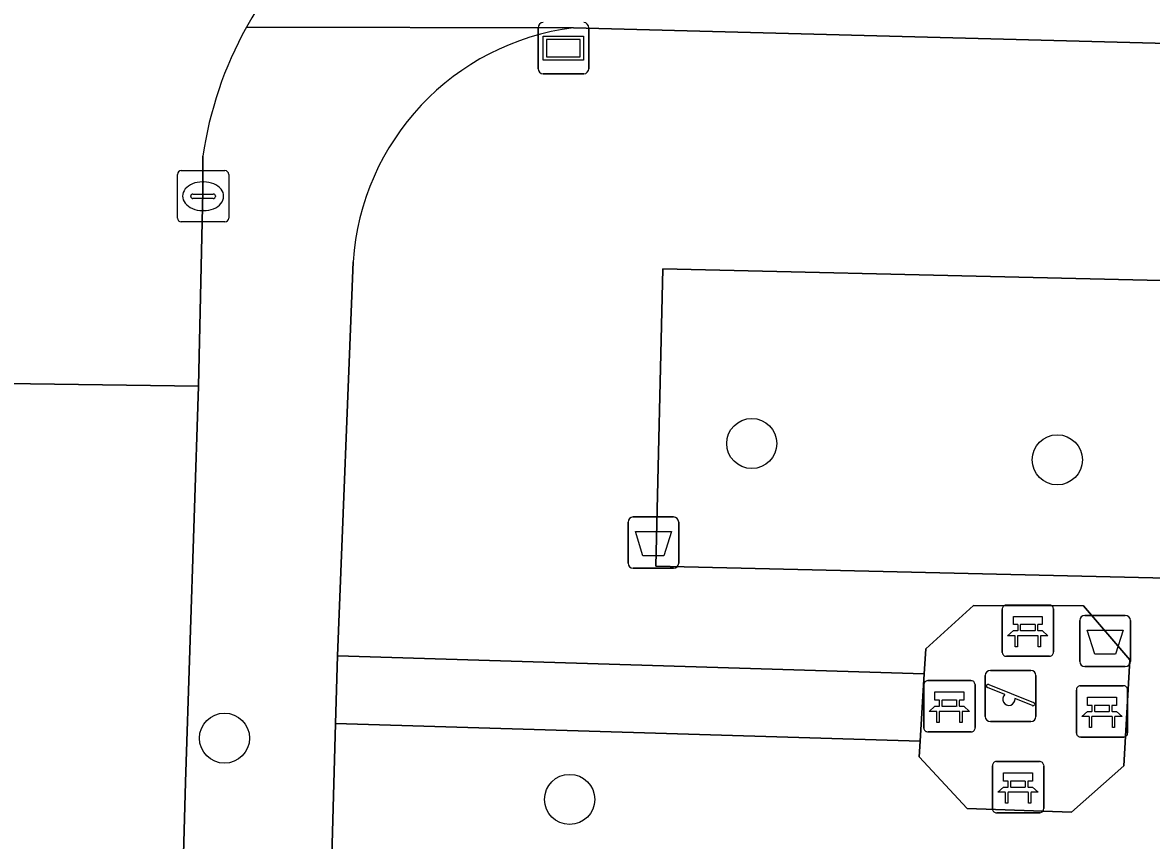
# Model space of a CAD drawing. Extents: x 162082 to 163401, y 388089 to 388636.
# Drawn here: x 162610.54 to 162632.59, y 388440.29 to 388456.25 of the extents above; entities that cross this region are included whole.
import ezdxf

# ---------------------------------------------------------------- set-up
doc = ezdxf.new("R2010")
doc.units = 0
for name, color, linetype in [('IMGEO_Afvalbak', 7, 'Continuous'), ('IMGEO_Bank', 7, 'Continuous'), ('IMGEO_Boom', 7, 'Continuous'), ('IMGEO_Groenvoorziening', 7, 'Continuous'), ('IMGEO_Kolk', 7, 'Continuous'), ('IMGEO_Rijbaan_lokaal_gesloten', 7, 'Continuous'), ('IMGEO_Rijbaan_lokaal_open', 7, 'Continuous'), ('IMGEO_Speelvoorziening', 7, 'Continuous'), ('IMGEO_Terreindeel_open', 7, 'Continuous'), ('IMGEO_Verklikker', 7, 'Continuous'), ('IMGEO_Voetpad_open', 7, 'Continuous')]:
    doc.layers.add(name, color=color, linetype=linetype)

msp = doc.modelspace()

# ---------------------------------------------------------------- linework, layer by layer
at = {"layer": 'IMGEO_Afvalbak'}
for p, q in [((162622.462, 388446.603), (162623.252, 388446.603)), ((162623.252, 388446.603), (162622.462, 388446.603)), ((162622.362, 388445.703), (162622.362, 388446.503)), ((162622.362, 388446.503), (162622.362, 388445.703)), ((162623.352, 388446.503), (162623.352, 388445.703)), ((162623.352, 388445.703), (162623.352, 388446.503)), ((162623.252, 388445.603), (162622.462, 388445.603)), ((162622.462, 388445.603), (162623.252, 388445.603)), ((162631.185, 388443.781), (162631.185, 388444.581)), ((162631.185, 388444.581), (162631.185, 388443.781)), ((162631.285, 388444.681), (162632.075, 388444.681)), ((162632.075, 388444.681), (162631.285, 388444.681)), ((162632.175, 388444.581), (162632.175, 388443.781)), ((162632.175, 388443.781), (162632.175, 388444.581)), ((162632.075, 388443.681), (162631.285, 388443.681)), ((162631.285, 388443.681), (162632.075, 388443.681))]:
    msp.add_line(p, q, dxfattribs=at)
for points in [[(162622.505, 388446.317), (162623.209, 388446.317), (162623.06, 388445.847), (162622.654, 388445.847), (162622.505, 388446.317)], [(162631.328, 388444.395), (162632.032, 388444.395), (162631.883, 388443.925), (162631.477, 388443.925), (162631.328, 388444.395)]]:
    msp.add_lwpolyline(points, dxfattribs=at)
for centre, start, end in [((162622.462, 388446.503), 90, 180), ((162622.462, 388446.503), 90, 180), ((162623.252, 388446.503), 0, 90), ((162623.252, 388446.503), 360, 90), ((162622.462, 388445.703), 180, 270), ((162622.462, 388445.703), 180, 270), ((162623.252, 388445.703), 270, 0), ((162623.252, 388445.703), 270, 0), ((162631.285, 388444.581), 90, 180), ((162631.285, 388444.581), 90, 180), ((162632.075, 388444.581), 0, 90), ((162632.075, 388444.581), 360, 90), ((162631.285, 388443.781), 180, 270), ((162631.285, 388443.781), 180, 270), ((162632.075, 388443.781), 270, 0), ((162632.075, 388443.781), 270, 0)]:
    msp.add_arc(centre, 0.1, start, end, dxfattribs=at)
at = {"layer": 'IMGEO_Bank'}
for p, q in [((162629.671, 388443.959), (162629.671, 388444.8)), ((162629.671, 388444.8), (162629.671, 388443.959)), ((162629.746, 388444.884), (162630.587, 388444.884)), ((162630.587, 388444.884), (162629.746, 388444.884)), ((162630.671, 388444.809), (162630.671, 388443.968)), ((162630.671, 388443.968), (162630.671, 388444.809)), ((162629.98, 388444.39), (162629.98, 388444.496)), ((162630.024, 388444.496), (162630.024, 388444.39)), ((162630.312, 388444.502), (162630.03, 388444.502)), ((162630.03, 388444.384), (162630.312, 388444.384)), ((162630.318, 388444.39), (162630.318, 388444.496)), ((162630.362, 388444.496), (162630.362, 388444.39)), ((162630.368, 388444.282), (162629.975, 388444.282)), ((162630.596, 388443.884), (162629.755, 388443.884)), ((162629.755, 388443.884), (162630.596, 388443.884)), ((162628.14, 388442.483), (162628.14, 388443.324)), ((162628.14, 388443.324), (162628.14, 388442.483)), ((162628.215, 388443.408), (162629.056, 388443.408)), ((162629.056, 388443.408), (162628.215, 388443.408)), ((162629.14, 388443.333), (162629.14, 388442.492)), ((162629.14, 388442.492), (162629.14, 388443.333)), ((162631.195, 388443.308), (162632.036, 388443.308)), ((162632.036, 388443.308), (162631.195, 388443.308)), ((162631.12, 388442.383), (162631.12, 388443.224)), ((162631.12, 388443.224), (162631.12, 388442.383)), ((162632.12, 388443.233), (162632.12, 388442.392)), ((162632.12, 388442.392), (162632.12, 388443.233)), ((162628.449, 388442.914), (162628.449, 388443.02)), ((162628.493, 388443.02), (162628.493, 388442.914)), ((162628.781, 388443.026), (162628.499, 388443.026)), ((162628.499, 388442.908), (162628.781, 388442.908)), ((162628.787, 388442.914), (162628.787, 388443.02)), ((162628.831, 388443.02), (162628.831, 388442.914)), ((162631.429, 388442.814), (162631.429, 388442.92)), ((162631.473, 388442.92), (162631.473, 388442.814)), ((162631.761, 388442.926), (162631.479, 388442.926)), ((162631.479, 388442.808), (162631.761, 388442.808)), ((162631.767, 388442.814), (162631.767, 388442.92)), ((162631.811, 388442.92), (162631.811, 388442.814)), ((162628.837, 388442.806), (162628.444, 388442.806)), ((162631.817, 388442.706), (162631.424, 388442.706)), ((162629.065, 388442.408), (162628.224, 388442.408)), ((162628.224, 388442.408), (162629.065, 388442.408)), ((162632.045, 388442.308), (162631.204, 388442.308)), ((162631.204, 388442.308), (162632.045, 388442.308)), ((162629.481, 388440.905), (162629.481, 388441.746)), ((162629.481, 388441.746), (162629.481, 388440.905)), ((162629.556, 388441.83), (162630.397, 388441.83)), ((162630.397, 388441.83), (162629.556, 388441.83)), ((162630.481, 388441.755), (162630.481, 388440.914)), ((162630.481, 388440.914), (162630.481, 388441.755)), ((162629.79, 388441.336), (162629.79, 388441.442)), ((162629.834, 388441.442), (162629.834, 388441.336)), ((162630.122, 388441.448), (162629.84, 388441.448)), ((162629.84, 388441.33), (162630.122, 388441.33)), ((162630.128, 388441.336), (162630.128, 388441.442)), ((162630.172, 388441.442), (162630.172, 388441.336)), ((162630.178, 388441.228), (162629.785, 388441.228)), ((162630.406, 388440.83), (162629.565, 388440.83)), ((162629.565, 388440.83), (162630.406, 388440.83))]:
    msp.add_line(p, q, dxfattribs=at)
for points in [[(162629.974, 388444.502), (162629.888, 388444.502), (162629.888, 388444.663), (162630.451, 388444.663), (162630.451, 388444.502), (162630.368, 388444.502)], [(162629.918, 388444.282), (162629.776, 388444.282), (162629.888, 388444.384), (162629.974, 388444.384)], [(162630.368, 388444.384), (162630.451, 388444.384), (162630.563, 388444.282), (162630.424, 388444.282)], [(162629.968, 388444.275), (162629.968, 388444.068), (162629.925, 388444.068), (162629.925, 388444.275)], [(162630.418, 388444.275), (162630.418, 388444.068), (162630.374, 388444.068), (162630.374, 388444.275)], [(162628.443, 388443.026), (162628.357, 388443.026), (162628.357, 388443.187), (162628.92, 388443.187), (162628.92, 388443.026), (162628.837, 388443.026)], [(162631.423, 388442.926), (162631.337, 388442.926), (162631.337, 388443.087), (162631.9, 388443.087), (162631.9, 388442.926), (162631.817, 388442.926)], [(162628.387, 388442.806), (162628.245, 388442.806), (162628.357, 388442.908), (162628.443, 388442.908)], [(162628.837, 388442.908), (162628.92, 388442.908), (162629.032, 388442.806), (162628.893, 388442.806)], [(162631.367, 388442.706), (162631.225, 388442.706), (162631.337, 388442.808), (162631.423, 388442.808)], [(162631.817, 388442.808), (162631.9, 388442.808), (162632.012, 388442.706), (162631.873, 388442.706)], [(162628.437, 388442.799), (162628.437, 388442.592), (162628.394, 388442.592), (162628.394, 388442.799)], [(162628.887, 388442.799), (162628.887, 388442.592), (162628.843, 388442.592), (162628.843, 388442.799)], [(162631.417, 388442.699), (162631.417, 388442.492), (162631.374, 388442.492), (162631.374, 388442.699)], [(162631.867, 388442.699), (162631.867, 388442.492), (162631.823, 388442.492), (162631.823, 388442.699)], [(162629.784, 388441.448), (162629.698, 388441.448), (162629.698, 388441.609), (162630.261, 388441.609), (162630.261, 388441.448), (162630.178, 388441.448)], [(162629.728, 388441.228), (162629.586, 388441.228), (162629.698, 388441.33), (162629.784, 388441.33)], [(162630.178, 388441.33), (162630.261, 388441.33), (162630.373, 388441.228), (162630.234, 388441.228)], [(162629.778, 388441.221), (162629.778, 388441.014), (162629.735, 388441.014), (162629.735, 388441.221)], [(162630.228, 388441.221), (162630.228, 388441.014), (162630.184, 388441.014), (162630.184, 388441.221)]]:
    msp.add_lwpolyline(points, dxfattribs=at)
for centre, radius, start, end in [((162629.749, 388444.806), 0.0779, 92.4484, 184.2845), ((162629.749, 388444.806), 0.0779, 92.4484, 184.2845), ((162630.593, 388444.806), 0.0779, 2.4484, 94.2845), ((162630.593, 388444.806), 0.0779, 2.4484, 94.2845), ((162629.973, 388444.495), 0.00671, 2.8957, 87.1043), ((162629.973, 388444.391), 0.00671, 272.8957, 357.1043), ((162630.03, 388444.495), 0.00671, 92.8957, 177.1043), ((162630.03, 388444.391), 0.00671, 182.8957, 267.1043), ((162630.312, 388444.495), 0.00671, 2.8957, 87.1043), ((162630.312, 388444.391), 0.00671, 272.8957, 357.1043), ((162630.369, 388444.495), 0.00671, 92.8957, 177.1043), ((162630.369, 388444.391), 0.00671, 182.8957, 267.1043), ((162629.918, 388444.275), 0.00671, 2.8957, 87.1043), ((162629.975, 388444.275), 0.00671, 92.8957, 177.1043), ((162630.367, 388444.275), 0.00671, 2.8957, 87.1043), ((162630.424, 388444.275), 0.00671, 92.8957, 177.1043), ((162629.749, 388443.962), 0.0779, 182.4484, 274.2845), ((162629.749, 388443.962), 0.0779, 182.4484, 274.2845), ((162630.593, 388443.962), 0.0779, 272.4484, 4.2845), ((162630.593, 388443.962), 0.0779, 272.4484, 4.2845), ((162628.218, 388443.33), 0.0779, 92.4484, 184.2845), ((162628.218, 388443.33), 0.0779, 92.4484, 184.2845), ((162629.062, 388443.33), 0.0779, 2.4484, 94.2845), ((162629.062, 388443.33), 0.0779, 2.4484, 94.2845), ((162631.198, 388443.23), 0.0779, 92.4484, 184.2845), ((162631.198, 388443.23), 0.0779, 92.4484, 184.2845), ((162632.042, 388443.23), 0.0779, 2.4484, 94.2845), ((162632.042, 388443.23), 0.0779, 2.4484, 94.2845), ((162628.442, 388443.019), 0.00671, 2.8957, 87.1043), ((162628.442, 388442.915), 0.00671, 272.8957, 357.1043), ((162628.499, 388443.019), 0.00671, 92.8957, 177.1043), ((162628.499, 388442.915), 0.00671, 182.8957, 267.1043), ((162628.781, 388443.019), 0.00671, 2.8957, 87.1043), ((162628.781, 388442.915), 0.00671, 272.8957, 357.1043), ((162628.838, 388443.019), 0.00671, 92.8957, 177.1043), ((162628.838, 388442.915), 0.00671, 182.8957, 267.1043), ((162631.422, 388442.919), 0.00671, 2.8957, 87.1043), ((162631.422, 388442.815), 0.00671, 272.8957, 357.1043), ((162631.479, 388442.919), 0.00671, 92.8957, 177.1043), ((162631.479, 388442.815), 0.00671, 182.8957, 267.1043), ((162631.761, 388442.919), 0.00671, 2.8957, 87.1043), ((162631.761, 388442.815), 0.00671, 272.8957, 357.1043), ((162631.818, 388442.919), 0.00671, 92.8957, 177.1043), ((162631.818, 388442.815), 0.00671, 182.8957, 267.1043), ((162628.387, 388442.799), 0.00671, 2.8957, 87.1043), ((162628.444, 388442.799), 0.00671, 92.8957, 177.1043), ((162628.836, 388442.799), 0.00671, 2.8957, 87.1043), ((162628.893, 388442.799), 0.00671, 92.8957, 177.1043), ((162631.367, 388442.699), 0.00671, 2.8957, 87.1043), ((162631.424, 388442.699), 0.00671, 92.8957, 177.1043), ((162631.816, 388442.699), 0.00671, 2.8957, 87.1043), ((162631.873, 388442.699), 0.00671, 92.8957, 177.1043), ((162628.218, 388442.486), 0.0779, 182.4484, 274.2845), ((162628.218, 388442.486), 0.0779, 182.4484, 274.2845), ((162629.062, 388442.486), 0.0779, 272.4484, 4.2845), ((162629.062, 388442.486), 0.0779, 272.4484, 4.2845), ((162631.198, 388442.386), 0.0779, 182.4484, 274.2845), ((162631.198, 388442.386), 0.0779, 182.4484, 274.2845), ((162632.042, 388442.386), 0.0779, 272.4484, 4.2845), ((162632.042, 388442.386), 0.0779, 272.4484, 4.2845), ((162629.559, 388441.752), 0.0779, 92.4484, 184.2845), ((162629.559, 388441.752), 0.0779, 92.4484, 184.2845), ((162630.403, 388441.752), 0.0779, 2.4484, 94.2845), ((162630.403, 388441.752), 0.0779, 2.4484, 94.2845), ((162629.783, 388441.441), 0.00671, 2.8957, 87.1043), ((162629.783, 388441.337), 0.00671, 272.8957, 357.1043), ((162629.84, 388441.441), 0.00671, 92.8957, 177.1043), ((162629.84, 388441.337), 0.00671, 182.8957, 267.1043), ((162630.122, 388441.441), 0.00671, 2.8957, 87.1043), ((162630.122, 388441.337), 0.00671, 272.8957, 357.1043), ((162630.179, 388441.441), 0.00671, 92.8957, 177.1043), ((162630.179, 388441.337), 0.00671, 182.8957, 267.1043), ((162629.728, 388441.221), 0.00671, 2.8957, 87.1043), ((162629.785, 388441.221), 0.00671, 92.8957, 177.1043), ((162630.177, 388441.221), 0.00671, 2.8957, 87.1043), ((162630.234, 388441.221), 0.00671, 92.8957, 177.1043), ((162629.559, 388440.908), 0.0779, 182.4484, 274.2845), ((162629.559, 388440.908), 0.0779, 182.4484, 274.2845), ((162630.403, 388440.908), 0.0779, 272.4484, 4.2845), ((162630.403, 388440.908), 0.0779, 272.4484, 4.2845)]:
    msp.add_arc(centre, radius, start, end, dxfattribs=at)
at = {"layer": 'IMGEO_Boom'}
for centre in [(162624.778, 388448.038), (162630.747, 388447.718), (162614.48, 388442.285), (162621.222, 388441.09)]:
    msp.add_circle(centre, 0.489, dxfattribs=at)
at = {"layer": 'IMGEO_Groenvoorziening'}
for points in [[(162644.126, 388434.828), (162645.501, 388440.815), (162646.023, 388447.547), (162644.485, 388447.593), (162638.225, 388447.732), (162638.158, 388445.286), (162622.903, 388445.646), (162623.04, 388451.445), (162637.508, 388451.108), (162638.283, 388451.097), (162638.334, 388452.575), (162635.301, 388452.645), (162635.375, 388455.782), (162621.295, 388456.151)], [(162616.993, 388451.585), (162616.687, 388443.89), (162628.149, 388443.541), (162628.179, 388444.027), (162629.108, 388444.874), (162631.26, 388444.87), (162632.163, 388443.816), (162632.044, 388441.748), (162631.021, 388440.839), (162628.985, 388440.912), (162628.049, 388441.924), (162628.068, 388442.224), (162616.651, 388442.57), (162615.456, 388399.527)]]:
    msp.add_lwpolyline(points, dxfattribs=at)
msp.add_lwpolyline([(162638.242, 388448.341), (162637.44, 388448.365), (162637.508, 388451.108), (162623.04, 388451.445), (162622.903, 388445.646), (162638.158, 388445.286), (162638.225, 388447.732)], close=True, dxfattribs=at)
msp.add_arc((162621.911, 388451.261), 4.929, 97.1792, 176.2311, dxfattribs=at)
at = {"layer": 'IMGEO_Kolk'}
for p, q in [((162613.562, 388452.438), (162613.562, 388453.29)), ((162613.637, 388453.364), (162614.489, 388453.364)), ((162614.563, 388453.29), (162614.563, 388452.438)), ((162614.05, 388453.144), (162614.075, 388453.144)), ((162613.821, 388452.858), (162613.821, 388452.87)), ((162614.259, 388452.821), (162613.861, 388452.821)), ((162613.864, 388452.907), (162614.262, 388452.907)), ((162614.305, 388452.87), (162614.305, 388452.858)), ((162614.073, 388452.584), (162614.048, 388452.584)), ((162614.489, 388452.364), (162613.637, 388452.364))]:
    msp.add_line(p, q, dxfattribs=at)
for points in [[(162613.562, 388452.438), (162613.562, 388453.29)], [(162613.637, 388453.364), (162614.489, 388453.364)], [(162614.563, 388453.29), (162614.563, 388452.438)], [(162614.489, 388452.364), (162613.637, 388452.364)]]:
    msp.add_lwpolyline(points, dxfattribs=at)
for centre, radius, start, end in [((162613.639, 388453.288), 0.0765, 91.552, 178.448), ((162613.639, 388453.288), 0.0765, 91.552, 178.448), ((162614.487, 388453.288), 0.0765, 1.552, 88.448), ((162614.487, 388453.288), 0.0765, 1.552, 88.448), ((162613.861, 388452.867), 0.0403, 85.8775, 175.7526), ((162613.858, 388452.857), 0.0366, 178.938, 274.7102), ((162614.262, 388452.864), 0.043, 264.8664, 352.4533), ((162614.266, 388452.869), 0.0386, 1.7309, 96.639), ((162613.639, 388452.44), 0.0765, 181.552, 268.448), ((162613.639, 388452.44), 0.0765, 181.552, 268.448), ((162614.487, 388452.44), 0.0765, 271.552, 358.448), ((162614.487, 388452.44), 0.0765, 271.552, 358.448)]:
    msp.add_arc(centre, radius, start, end, dxfattribs=at)
for centre, major_axis, ratio, start_param, end_param in [((162614.049, 388452.864), (-0.387, 0.002), 0.722429, 4.712389, 7.853982), ((162614.074, 388452.864), (-0.39, 0.002), 0.717154, 1.570796, 4.712389)]:
    msp.add_ellipse(centre, major_axis=major_axis, ratio=ratio, start_param=start_param, end_param=end_param, dxfattribs=at)
at = {"layer": 'IMGEO_Rijbaan_lokaal_gesloten'}
msp.add_lwpolyline([(162607.099, 388454.579), (162607.056, 388452.794), (162607.013, 388451.628), (162606.936, 388449.257), (162613.97, 388449.157), (162614.056, 388452.952), (162614.059, 388453.645)], dxfattribs=at)
for centre, radius, start, end in [((162621.27, 388452.619), 7.283, 124.93, 150.8716), ((162621.283, 388452.613), 7.297, 150.8795, 171.8689)]:
    msp.add_arc(centre, radius, start, end, dxfattribs=at)
at = {"layer": 'IMGEO_Rijbaan_lokaal_open'}
msp.add_lwpolyline([(162613.718, 388441.426), (162613.97, 388449.157), (162606.936, 388449.257), (162606.593, 388439.749), (162606.503, 388435.662), (162606.338, 388429.695), (162605.965, 388416.886), (162605.815, 388410.859), (162605.583, 388399.107), (162605.48, 388395.34), (162605.461, 388394.621), (162605.357, 388390.813), (162604.951, 388379.009), (162604.81, 388375.778), (162611.897, 388375.594)], close=True, dxfattribs=at)
at = {"layer": 'IMGEO_Speelvoorziening'}
for p, q in [((162629.339, 388442.708), (162629.339, 388443.508)), ((162629.339, 388443.508), (162629.339, 388442.708)), ((162629.439, 388443.608), (162630.229, 388443.608)), ((162630.229, 388443.608), (162629.439, 388443.608)), ((162630.329, 388443.508), (162630.329, 388442.708)), ((162630.329, 388442.708), (162630.329, 388443.508)), ((162629.722, 388443.136), (162629.383, 388443.273)), ((162629.408, 388443.333), (162630.284, 388442.98)), ((162630.26, 388442.92), (162629.92, 388443.057)), ((162630.229, 388442.608), (162629.439, 388442.608)), ((162629.439, 388442.608), (162630.229, 388442.608))]:
    msp.add_line(p, q, dxfattribs=at)
for centre, radius, start, end in [((162629.439, 388443.508), 0.1, 90, 180), ((162629.439, 388443.508), 0.1, 90, 180), ((162630.229, 388443.508), 0.1, 0, 90), ((162630.229, 388443.508), 0.1, 360, 90), ((162629.396, 388443.303), 0.0327, 68.078, 248.078), ((162629.801, 388443.046), 0.12, 130.9928, 5.1632), ((162630.272, 388442.95), 0.0327, 248.078, 68.078), ((162629.439, 388442.708), 0.1, 180, 270), ((162629.439, 388442.708), 0.1, 180, 270), ((162630.229, 388442.708), 0.1, 270, 0), ((162630.229, 388442.708), 0.1, 270, 0)]:
    msp.add_arc(centre, radius, start, end, dxfattribs=at)
at = {"layer": 'IMGEO_Terreindeel_open'}
msp.add_lwpolyline([(162628.068, 388442.224), (162628.049, 388441.924), (162628.985, 388440.912), (162631.021, 388440.839), (162632.044, 388441.748), (162632.163, 388443.816), (162631.26, 388444.87), (162629.108, 388444.874), (162628.179, 388444.027), (162628.149, 388443.541)], close=True, dxfattribs=at)
at = {"layer": 'IMGEO_Verklikker'}
for p, q in [((162620.606, 388455.354), (162620.606, 388456.154)), ((162620.606, 388456.154), (162620.606, 388455.354)), ((162621.596, 388456.154), (162621.596, 388455.354)), ((162621.596, 388455.354), (162621.596, 388456.154)), ((162621.496, 388455.254), (162620.706, 388455.254)), ((162620.706, 388455.254), (162621.496, 388455.254))]:
    msp.add_line(p, q, dxfattribs=at)
for points in [[(162620.707, 388455.986), (162621.495, 388455.986), (162621.495, 388455.522), (162620.707, 388455.522), (162620.707, 388455.986)], [(162620.772, 388455.921), (162620.772, 388455.587), (162621.43, 388455.587), (162621.43, 388455.921), (162620.772, 388455.921)]]:
    msp.add_lwpolyline(points, dxfattribs=at)
for centre, start, end in [((162620.706, 388456.154), 90, 180), ((162620.706, 388456.154), 90, 180), ((162621.496, 388456.154), 0, 90), ((162621.496, 388456.154), 360, 90), ((162620.706, 388455.354), 180, 270), ((162620.706, 388455.354), 180, 270), ((162621.496, 388455.354), 270, 0), ((162621.496, 388455.354), 270, 0)]:
    msp.add_arc(centre, 0.1, start, end, dxfattribs=at)
at = {"layer": 'IMGEO_Voetpad_open'}
for points in [[(162614.908, 388456.164), (162621.295, 388456.151), (162635.375, 388455.782), (162649.85, 388455.402), (162653.501, 388455.307), (162669.13, 388454.897), (162673.534, 388454.753), (162677.318, 388454.629), (162703.613, 388453.844), (162703.619, 388453.844), (162705.624, 388453.783), (162705.673, 388453.782), (162705.621, 388453.388), (162710.306, 388452.845), (162710.527, 388452.819), (162728.669, 388450.964), (162743.614, 388449.283), (162743.528, 388448.505), (162743.142, 388445.011), (162744.008, 388444.916), (162744.393, 388448.409), (162746.211, 388464.901), (162748.001, 388464.745), (162748.03, 388465.621)], [(162621.295, 388456.151), (162614.908, 388456.164)], [(162614.059, 388453.645), (162614.056, 388452.952), (162613.97, 388449.157), (162613.718, 388441.426), (162611.897, 388375.594), (162611.867, 388374.497)], [(162616.651, 388442.57), (162616.687, 388443.89), (162616.993, 388451.585)], [(162614.571, 388373.394), (162614.983, 388385.568), (162615.456, 388399.527), (162616.651, 388442.57)]]:
    msp.add_lwpolyline(points, dxfattribs=at)
msp.add_lwpolyline([(162628.149, 388443.541), (162616.687, 388443.89), (162616.651, 388442.57), (162628.068, 388442.224)], close=True, dxfattribs=at)
for centre, radius, start, end in [((162621.27, 388452.619), 7.283, 124.93, 150.8716), ((162621.283, 388452.613), 7.297, 150.8795, 171.8689), ((162621.911, 388451.261), 4.929, 97.1792, 176.2311)]:
    msp.add_arc(centre, radius, start, end, dxfattribs=at)

doc.saveas('drawing.dxf')
